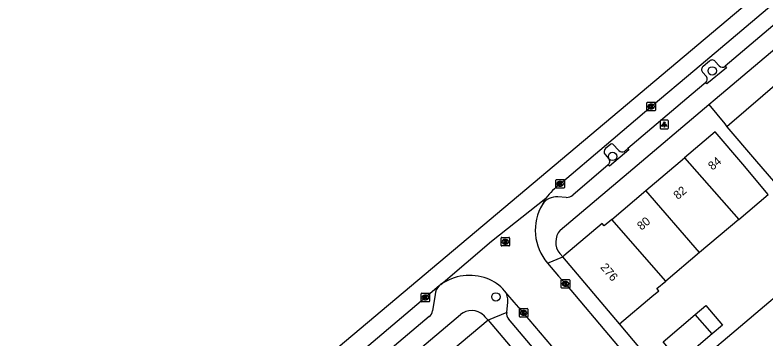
# Model space of a CAD drawing. Extents: x 162172 to 163187, y 382874 to 383684.
# Drawn here: x 162258.6 to 162346.7, y 383207.4 to 383245.5 of the extents above; entities that cross this region are included whole.
import ezdxf

# ---------------------------------------------------------------- set-up
doc = ezdxf.new("R2010")
doc.units = 0
for name, color, linetype in [('IMGEO_Boom', 7, 'Continuous'), ('IMGEO_Kolk', 7, 'Continuous'), ('IMGEO_Lichtpunt', 7, 'Continuous'), ('IMGEO_Muur', 7, 'Continuous'), ('IMGEO_Pand', 7, 'Continuous'), ('IMGEO_Pand_nummerreeks', 7, 'Continuous'), ('IMGEO_Parkeervlak_open', 7, 'Continuous'), ('IMGEO_Rijbaan_lokaal_gesloten', 7, 'Continuous'), ('IMGEO_Rijbaan_lokaal_open', 7, 'Continuous'), ('IMGEO_Rioolput', 7, 'Continuous'), ('IMGEO_Voetpad_open', 7, 'Continuous')]:
    doc.layers.add(name, color=color, linetype=linetype)

msp = doc.modelspace()

# ---------------------------------------------------------------- linework, layer by layer
at = {"layer": 'IMGEO_Boom'}
for centre in [(162340.537, 383238.944), (162328.825, 383228.893), (162315.117, 383212.392)]:
    msp.add_circle(centre, 0.489, dxfattribs=at)
at = {"layer": 'IMGEO_Kolk'}
for p, q in [((162332.939, 383235.269), (162333.791, 383235.269)), ((162332.864, 383234.343), (162332.864, 383235.195)), ((162333.375, 383234.489), (162333.35, 383234.489)), ((162333.352, 383235.049), (162333.377, 383235.049)), ((162333.865, 383235.195), (162333.865, 383234.343)), ((162333.791, 383234.269), (162332.939, 383234.269)), ((162322.156, 383225.262), (162322.156, 383226.114)), ((162322.231, 383226.188), (162323.083, 383226.188)), ((162322.644, 383225.968), (162322.669, 383225.968)), ((162323.157, 383226.114), (162323.157, 383225.262)), ((162323.083, 383225.188), (162322.231, 383225.188)), ((162322.667, 383225.408), (162322.642, 383225.408)), ((162322.792, 383213.499), (162322.792, 383214.351)), ((162322.867, 383214.425), (162323.719, 383214.425)), ((162323.28, 383214.205), (162323.305, 383214.205)), ((162323.793, 383214.351), (162323.793, 383213.499)), ((162323.719, 383213.425), (162322.867, 383213.425)), ((162323.303, 383213.645), (162323.278, 383213.645)), ((162306.324, 383211.905), (162306.324, 383212.757)), ((162306.399, 383212.831), (162307.251, 383212.831)), ((162306.812, 383212.611), (162306.837, 383212.611)), ((162307.325, 383212.757), (162307.325, 383211.905)), ((162307.251, 383211.831), (162306.399, 383211.831)), ((162306.835, 383212.051), (162306.81, 383212.051)), ((162317.873, 383210.092), (162317.873, 383210.944)), ((162317.948, 383211.018), (162318.8, 383211.018)), ((162318.361, 383210.798), (162318.386, 383210.798)), ((162318.874, 383210.944), (162318.874, 383210.092)), ((162318.8, 383210.018), (162317.948, 383210.018)), ((162318.384, 383210.238), (162318.359, 383210.238))]:
    msp.add_line(p, q, dxfattribs=at)
for points in [[(162332.939, 383235.269), (162333.791, 383235.269)], [(162332.864, 383234.343), (162332.864, 383235.195)], [(162333.185, 383234.969), (162333.308, 383234.969), (162333.308, 383234.818), (162333.438, 383234.969), (162333.602, 383234.969), (162333.456, 383234.818), (162333.609, 383234.569), (162333.457, 383234.569), (162333.372, 383234.733), (162333.308, 383234.666), (162333.308, 383234.569), (162333.185, 383234.569), (162333.185, 383234.969)], [(162333.865, 383235.195), (162333.865, 383234.343)], [(162333.791, 383234.269), (162332.939, 383234.269)], [(162322.156, 383225.262), (162322.156, 383226.114)], [(162322.231, 383226.188), (162323.083, 383226.188)], [(162322.477, 383225.888), (162322.6, 383225.888), (162322.6, 383225.737), (162322.73, 383225.888), (162322.894, 383225.888), (162322.748, 383225.737), (162322.901, 383225.488), (162322.749, 383225.488), (162322.664, 383225.652), (162322.6, 383225.585), (162322.6, 383225.488), (162322.477, 383225.488), (162322.477, 383225.888)], [(162323.157, 383226.114), (162323.157, 383225.262)], [(162323.083, 383225.188), (162322.231, 383225.188)], [(162322.792, 383213.499), (162322.792, 383214.351)], [(162322.867, 383214.425), (162323.719, 383214.425)], [(162323.113, 383214.125), (162323.236, 383214.125), (162323.236, 383213.974), (162323.366, 383214.125), (162323.53, 383214.125), (162323.384, 383213.974), (162323.537, 383213.725), (162323.385, 383213.725), (162323.3, 383213.889), (162323.236, 383213.822), (162323.236, 383213.725), (162323.113, 383213.725), (162323.113, 383214.125)], [(162323.793, 383214.351), (162323.793, 383213.499)], [(162323.719, 383213.425), (162322.867, 383213.425)], [(162306.324, 383211.905), (162306.324, 383212.757)], [(162306.399, 383212.831), (162307.251, 383212.831)], [(162306.645, 383212.531), (162306.768, 383212.531), (162306.768, 383212.38), (162306.898, 383212.531), (162307.062, 383212.531), (162306.916, 383212.38), (162307.069, 383212.131), (162306.917, 383212.131), (162306.832, 383212.295), (162306.768, 383212.228), (162306.768, 383212.131), (162306.645, 383212.131), (162306.645, 383212.531)], [(162307.325, 383212.757), (162307.325, 383211.905)], [(162307.251, 383211.831), (162306.399, 383211.831)], [(162317.873, 383210.092), (162317.873, 383210.944)], [(162317.948, 383211.018), (162318.8, 383211.018)], [(162318.194, 383210.718), (162318.317, 383210.718), (162318.317, 383210.567), (162318.447, 383210.718), (162318.611, 383210.718), (162318.465, 383210.567), (162318.618, 383210.318), (162318.466, 383210.318), (162318.381, 383210.482), (162318.317, 383210.415), (162318.317, 383210.318), (162318.194, 383210.318), (162318.194, 383210.718)], [(162318.874, 383210.944), (162318.874, 383210.092)], [(162318.8, 383210.018), (162317.948, 383210.018)]]:
    msp.add_lwpolyline(points, dxfattribs=at)
for centre, start, end in [((162332.941, 383235.193), 91.55205, 178.44795), ((162332.941, 383235.193), 91.55205, 178.44795), ((162333.789, 383235.193), 1.55205, 88.44795), ((162333.789, 383235.193), 1.55205, 88.44795), ((162332.941, 383234.345), 181.55205, 268.44795), ((162332.941, 383234.345), 181.55205, 268.44795), ((162333.789, 383234.345), 271.55205, 358.44795), ((162333.789, 383234.345), 271.55205, 358.44795), ((162322.233, 383226.112), 91.55205, 178.44795), ((162322.233, 383226.112), 91.55205, 178.44795), ((162323.081, 383226.112), 1.55205, 88.44795), ((162323.081, 383226.112), 1.55205, 88.44795), ((162322.233, 383225.264), 181.55205, 268.44795), ((162322.233, 383225.264), 181.55205, 268.44795), ((162323.081, 383225.264), 271.55205, 358.44795), ((162323.081, 383225.264), 271.55205, 358.44795), ((162322.869, 383214.349), 91.55205, 178.44795), ((162322.869, 383214.349), 91.55205, 178.44795), ((162323.717, 383214.349), 1.55205, 88.44795), ((162323.717, 383214.349), 1.55205, 88.44795), ((162322.869, 383213.501), 181.55205, 268.44795), ((162322.869, 383213.501), 181.55205, 268.44795), ((162323.717, 383213.501), 271.55205, 358.44795), ((162323.717, 383213.501), 271.55205, 358.44795), ((162306.401, 383212.755), 91.55205, 178.44795), ((162306.401, 383212.755), 91.55205, 178.44795), ((162307.249, 383212.755), 1.55205, 88.44795), ((162307.249, 383212.755), 1.55205, 88.44795), ((162306.401, 383211.907), 181.55205, 268.44795), ((162306.401, 383211.907), 181.55205, 268.44795), ((162307.249, 383211.907), 271.55205, 358.44795), ((162307.249, 383211.907), 271.55205, 358.44795), ((162317.95, 383210.942), 91.55205, 178.44795), ((162317.95, 383210.942), 91.55205, 178.44795), ((162318.798, 383210.942), 1.55205, 88.44795), ((162318.798, 383210.942), 1.55205, 88.44795), ((162317.95, 383210.094), 181.55205, 268.44795), ((162317.95, 383210.094), 181.55205, 268.44795), ((162318.798, 383210.094), 271.55205, 358.44795), ((162318.798, 383210.094), 271.55205, 358.44795)]:
    msp.add_arc(centre, 0.0765, start, end, dxfattribs=at)
for centre, major_axis, ratio, start_param, end_param in [((162333.351, 383234.769), (-0.387, 0.002), 0.722429, 4.712389, 7.853982), ((162333.376, 383234.769), (-0.39, 0.002), 0.717154, 1.570796, 4.712389), ((162322.643, 383225.688), (-0.387, 0.002), 0.722429, 4.712389, 7.853982), ((162322.668, 383225.688), (-0.39, 0.002), 0.717154, 1.570796, 4.712389), ((162323.279, 383213.925), (-0.387, 0.002), 0.722429, 4.712389, 7.853982), ((162323.304, 383213.925), (-0.39, 0.002), 0.717154, 1.570796, 4.712389), ((162306.811, 383212.331), (-0.387, 0.002), 0.722429, 4.712389, 7.853982), ((162306.836, 383212.331), (-0.39, 0.002), 0.717154, 1.570796, 4.712389), ((162318.36, 383210.518), (-0.387, 0.002), 0.722429, 4.712389, 7.853982), ((162318.385, 383210.518), (-0.39, 0.002), 0.717154, 1.570796, 4.712389)]:
    msp.add_ellipse(centre, major_axis=major_axis, ratio=ratio, start_param=start_param, end_param=end_param, dxfattribs=at)
at = {"layer": 'IMGEO_Lichtpunt'}
for p, q in [((162334.404, 383233.055), (162334.404, 383232.248)), ((162334.404, 383233.055), (162334.404, 383232.248)), ((162335.306, 383233.15), (162334.498, 383233.15)), ((162335.306, 383233.15), (162334.498, 383233.15)), ((162335.4, 383232.248), (162335.4, 383233.055)), ((162335.4, 383232.248), (162335.4, 383233.055)), ((162334.498, 383232.154), (162335.306, 383232.154)), ((162334.498, 383232.154), (162335.306, 383232.154))]:
    msp.add_line(p, q, dxfattribs=at)
for points in [[(162334.778, 383232.719), (162334.817, 383232.691), (162334.629, 383232.429), (162334.591, 383232.456), (162334.778, 383232.719)], [(162334.88, 383232.671), (162334.927, 383232.671), (162334.927, 383232.349), (162334.88, 383232.349), (162334.88, 383232.671)], [(162334.99, 383232.691), (162335.028, 383232.718), (162335.215, 383232.456), (162335.176, 383232.428), (162334.99, 383232.691)]]:
    msp.add_lwpolyline(points, dxfattribs=at)
msp.add_circle((162334.903, 383232.853), 0.0994, dxfattribs=at)
for centre, start, end in [((162334.498, 383233.055), 90, 180), ((162334.498, 383233.055), 90, 180), ((162335.306, 383233.055), 0, 90), ((162335.306, 383233.055), 0, 90), ((162334.498, 383232.248), 180, 270), ((162334.498, 383232.248), 180, 270), ((162335.306, 383232.248), 270, 0), ((162335.306, 383232.248), 270, 360)]:
    msp.add_arc(centre, 0.0946, start, end, dxfattribs=at)
at = {"layer": 'IMGEO_Muur'}
msp.add_lwpolyline([(162334.765, 383203.109), (162329.632, 383209.219)], dxfattribs=at)
at = {"layer": 'IMGEO_Pand'}
for points in [[(162386.089, 383250.723), (162377.023, 383262.886), (162371.29, 383257.939), (162371.576, 383257.604), (162369.544, 383255.87), (162362.725, 383250), (162342.585, 383232.663), (162342.251, 383232.382)], [(162343.659, 383221.498), (162347.129, 383224.424), (162344.127, 383227.975), (162340.899, 383231.793), (162337.272, 383228.727)], [(162342.251, 383232.382), (162345.51, 383228.59), (162354.616, 383217.994), (162347.201, 383211.739), (162343.367, 383208.49), (162339.553, 383205.258), (162339.772, 383204.998), (162340.49, 383205.606), (162344.424, 383200.965), (162348.012, 383196.732), (162347.294, 383196.122), (162347.411, 383195.985)], [(162332.745, 383224.899), (162337.272, 383228.727)], [(162337.272, 383228.727), (162343.659, 383221.498)], [(162328.728, 383221.504), (162332.745, 383224.899)], [(162339.043, 383217.606), (162332.745, 383224.899)], [(162328.728, 383221.504), (162327.837, 383220.75), (162327.603, 383221.02), (162323.102, 383217.213), (162322.973, 383217.104)], [(162335.072, 383214.258), (162328.728, 383221.504)], [(162343.659, 383221.498), (162339.043, 383217.606)], [(162339.043, 383217.606), (162335.072, 383214.258)], [(162329.632, 383209.219), (162322.973, 383217.104)], [(162329.632, 383209.219), (162333.457, 383212.439), (162334.265, 383213.119), (162334.039, 383213.387), (162335.072, 383214.258)], [(162338.522, 383210.317), (162339.779, 383211.392), (162341.748, 383209.089), (162340.518, 383208.037)], [(162314.195, 383209.68), (162310.04, 383206.173)], [(162314.195, 383209.68), (162320.875, 383201.8)], [(162340.518, 383208.037), (162336.734, 383204.801), (162334.765, 383207.103), (162338.522, 383210.317)], [(162340.518, 383208.037), (162338.522, 383210.317)]]:
    msp.add_lwpolyline(points, dxfattribs=at)
at = {"layer": 'IMGEO_Parkeervlak_open'}
for points in [[(162340.216, 383240.091), (162339.472, 383239.478)], [(162341.352, 383239.527), (162340.9, 383240.066)], [(162339.409, 383238.793), (162339.859, 383238.286)], [(162328.628, 383230.355), (162327.992, 383229.817)], [(162329.578, 383229.596), (162328.872, 383230.332)], [(162327.946, 383229.112), (162328.378, 383228.614)], [(162330.618, 383229.839), (162330.236, 383229.493)]]:
    msp.add_lwpolyline(points, dxfattribs=at)
for centre, radius, start, end in [((162340.547, 383239.771), 0.46, 39.83759, 135.97599), ((162339.723, 383239.11), 0.446, 124.26319, 225.2273), ((162341.731, 383239.925), 0.549, 226.37047, 307.7049), ((162339.452, 383237.973), 0.513, 309.56519, 37.5413), ((162328.732, 383230.153), 0.227, 52.00976, 117.2204), ((162328.328, 383229.441), 0.504, 131.82388, 220.70981), ((162329.977, 383229.991), 0.561, 224.70398, 297.50283), ((162328.01, 383228.294), 0.488, 310.12426, 40.96453)]:
    msp.add_arc(centre, radius, start, end, dxfattribs=at)
at = {"layer": 'IMGEO_Rijbaan_lokaal_gesloten'}
for points in [[(162241.995, 383156.412), (162244.53, 383159.301), (162248.008, 383164.875), (162250.915, 383168.143), (162371.03, 383269.104), (162392.188, 383288.18), (162444.061, 383332.714), (162462.172, 383347.171), (162500.099, 383379.33), (162504.312, 383382.919)], [(162322.657, 383225.688), (162328.099, 383230.299), (162333.365, 383234.769), (162338.497, 383239.073), (162350.046, 383248.852), (162351.396, 383250), (162354.572, 383252.701), (162365.412, 383261.863), (162372.237, 383267.637)], [(162308.622, 383213.836), (162314.609, 383218.937), (162320.978, 383224.002)], [(162308.435, 383213.679), (162306.826, 383212.329), (162297.367, 383204.306), (162290.464, 383198.471), (162274.707, 383185.133), (162271.73, 383182.56)], [(162308.622, 383213.836), (162308.435, 383213.679)]]:
    msp.add_lwpolyline(points, dxfattribs=at)
msp.add_arc((162329.461, 383217.233), 10.853, 128.8255, 141.41288, dxfattribs=at)
at = {"layer": 'IMGEO_Rijbaan_lokaal_open'}
for points in [[(162320.577, 383223.268), (162320.978, 383224.002)], [(162321.165, 383216.369), (162322.462, 383214.837), (162323.292, 383213.924), (162334.659, 383200.458), (162347.924, 383184.833), (162348.092, 383184.677)], [(162343.809, 383180.374), (162343.522, 383180.645), (162341.765, 383182.865), (162330.343, 383196.409), (162318.375, 383210.519), (162317.277, 383211.765), (162316.532, 383212.648), (162316.128, 383213.123)]]:
    msp.add_lwpolyline(points, dxfattribs=at)
for centre, radius, start, end in [((162325.703, 383220.23), 5.958, 149.34642, 220.39665), ((162312.018, 383209.064), 5.857, 69.40987, 125.43948), ((162312.521, 383210.118), 4.695, 39.79783, 70.63185)]:
    msp.add_arc(centre, radius, start, end, dxfattribs=at)
at = {"layer": 'IMGEO_Rioolput'}
for p, q in [((162315.799, 383219.377), (162316.651, 383219.377)), ((162315.724, 383218.451), (162315.724, 383219.303)), ((162316.235, 383218.597), (162316.21, 383218.597)), ((162316.212, 383219.157), (162316.237, 383219.157)), ((162316.725, 383219.303), (162316.725, 383218.451)), ((162316.651, 383218.377), (162315.799, 383218.377))]:
    msp.add_line(p, q, dxfattribs=at)
for points in [[(162315.799, 383219.377), (162316.651, 383219.377)], [(162315.724, 383218.451), (162315.724, 383219.303)], [(162316.313, 383219.075), (162316.061, 383219.077), (162316.061, 383218.677)], [(162316.061, 383218.677), (162316.185, 383218.677), (162316.185, 383218.839), (162316.196, 383218.839)], [(162316.239, 383218.996), (162316.185, 383218.996), (162316.185, 383218.915)], [(162316.185, 383218.915), (162316.237, 383218.915)], [(162316.243, 383218.81), (162316.314, 383218.677), (162316.454, 383218.677), (162316.389, 383218.803)], [(162316.725, 383219.303), (162316.725, 383218.451)], [(162316.651, 383218.377), (162315.799, 383218.377)]]:
    msp.add_lwpolyline(points, dxfattribs=at)
for centre, radius, start, end in [((162315.801, 383219.301), 0.0765, 91.55205, 178.44795), ((162315.801, 383219.301), 0.0765, 91.55205, 178.44795), ((162316.649, 383219.301), 0.0765, 1.55205, 88.44795), ((162316.649, 383219.301), 0.0765, 1.55205, 88.44795), ((162315.801, 383218.453), 0.0765, 181.55205, 268.44795), ((162315.801, 383218.453), 0.0765, 181.55205, 268.44795), ((162316.195, 383218.786), 0.0533, 26.02933, 88.69889), ((162316.221, 383219.104), 0.19, 274.7715, 282.96867), ((162316.245, 383218.9), 0.0964, 77.00612, 93.18647), ((162316.259, 383218.957), 0.0378, 276.66336, 79.67722), ((162316.312, 383218.965), 0.109, 350.36119, 89.41601), ((162316.31, 383218.965), 0.112, 277.58423, 350.98172), ((162316.294, 383218.75), 0.108, 29.51342, 73.79051), ((162316.649, 383218.453), 0.0765, 271.55205, 358.44795), ((162316.649, 383218.453), 0.0765, 271.55205, 358.44795)]:
    msp.add_arc(centre, radius, start, end, dxfattribs=at)
for centre, major_axis, ratio, start_param, end_param in [((162316.211, 383218.877), (-0.387, 0.002), 0.722429, 4.712389, 7.853982), ((162316.236, 383218.877), (-0.39, 0.002), 0.717154, 1.570796, 4.712389)]:
    msp.add_ellipse(centre, major_axis=major_axis, ratio=ratio, start_param=start_param, end_param=end_param, dxfattribs=at)
at = {"layer": 'IMGEO_Voetpad_open'}
for points in [[(162340.136, 383235.001), (162340.881, 383235.63), (162357.877, 383250), (162372.264, 383262.163), (162376.474, 383265.694)], [(162349.712, 383245.959), (162342.067, 383239.49)], [(162342.067, 383239.49), (162342.198, 383239.326), (162339.922, 383237.421), (162339.779, 383237.578)], [(162339.779, 383237.578), (162338.065, 383236.119), (162330.618, 383229.839)], [(162322.679, 383220.239), (162330.679, 383227.021), (162340.136, 383235.001)], [(162340.136, 383235.001), (162342.01, 383232.738), (162342.251, 383232.382)], [(162330.618, 383229.839), (162330.749, 383229.666), (162328.478, 383227.738), (162328.324, 383227.921)], [(162328.324, 383227.921), (162324.137, 383224.346)], [(162323.389, 383224.085), (162322.398, 383224.148)], [(162321.165, 383216.369), (162322.973, 383217.104)], [(162322.973, 383217.104), (162322.614, 383217.475)], [(162307.962, 383212.692), (162307.673, 383210.755)], [(162316.38, 383210.548), (162316.503, 383211.795)], [(162316.38, 383210.548), (162314.195, 383209.68)], [(162274.555, 383179.518), (162292.555, 383194.763), (162310.951, 383210.32)], [(162307.28, 383210.088), (162299.631, 383203.621)], [(162313.64, 383210.241), (162313.812, 383210.067), (162314.195, 383209.68)], [(162340.616, 383181.437), (162317.886, 383208.278), (162316.591, 383209.812)], [(162349.528, 383185.876), (162334.889, 383203.215), (162334.765, 383203.109), (162329.632, 383209.219)]]:
    msp.add_lwpolyline(points, dxfattribs=at)
for centre, radius, start, end in [((162322.26, 383222.109), 2.044, 86.13929, 145.44511), ((162323.419, 383225.202), 1.117, 268.46842, 310.00245), ((162324.274, 383218.819), 2.136, 138.3241, 218.98159), ((162309.549, 383212.538), 1.595, 134.32414, 174.46558), ((162314.637, 383211.985), 1.876, 354.18388, 37.35331), ((162306.685, 383210.888), 0.997, 306.6483, 352.33806), ((162312.251, 383208.769), 2.024, 46.65864, 129.97575), ((162317.343, 383210.426), 0.971, 172.78047, 219.21311)]:
    msp.add_arc(centre, radius, start, end, dxfattribs=at)

# ---------------------------------------------------------------- texts
at = {"layer": 'IMGEO_Pand_nummerreeks'}
for s, rotation, p in [('84', 40.20873, (162340.572, 383227.221)), ('82', 40.21763, (162336.493, 383223.773)), ('80', 40.20309, (162332.225, 383220.165)), ('276', 310.18132, (162327.339, 383215.841))]:
    msp.add_text(s, height=1, rotation=rotation, dxfattribs=at).set_placement(p)

doc.saveas('drawing.dxf')
